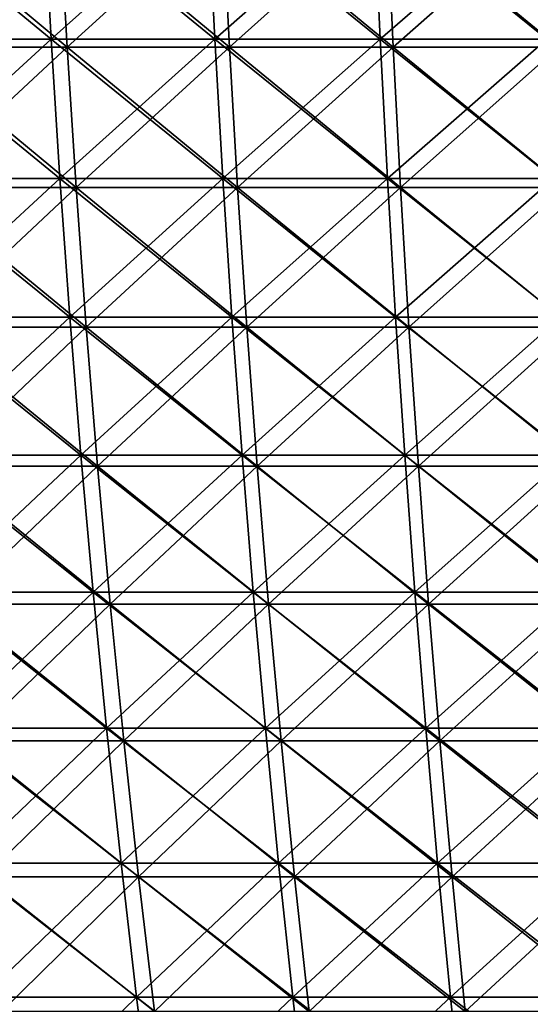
# Model space of a CAD drawing. Header units: millimetres. Extents: x -250 to 250, y 3898 to 4150.
# Tile 497 of 558: x -83 to -61, y 4064 to 4107. Entities that reach past the tile are written whole.
import ezdxf

# ---------------------------------------------------------------- set-up
doc = ezdxf.new("R2010")
doc.units = ezdxf.units.MM
doc.header["$LTSCALE"] = 5.599365
for name, color, linetype in [('2', 7, 'CONTINUOUS'), ('3', 7, 'CONTINUOUS'), ('4', 7, 'CONTINUOUS'), ('5', 7, 'CONTINUOUS')]:
    doc.layers.add(name, color=color, linetype=linetype)

msp = doc.modelspace()

# ---------------------------------------------------------------- linework, layer by layer
at = {"layer": '2', "color": 251, "linetype": 'Continuous', "true_color": 0x504f50}
for points in [[(-82.16, 4112.734, -233.154), (-88.938, 4106.581, -229.575), (-89.301, 4112.734, -230.514), (-82.16, 4112.734, -233.154)], [(-81.826, 4106.581, -232.205), (-88.938, 4106.581, -229.575), (-82.16, 4112.734, -233.154), (-81.826, 4106.581, -232.205)], [(-74.941, 4112.734, -235.574), (-81.826, 4106.581, -232.205), (-82.16, 4112.734, -233.154), (-74.941, 4112.734, -235.574)], [(-74.636, 4106.581, -234.615), (-81.826, 4106.581, -232.205), (-74.941, 4112.734, -235.574), (-74.636, 4106.581, -234.615)], [(-67.651, 4112.734, -237.77), (-74.636, 4106.581, -234.615), (-74.941, 4112.734, -235.574), (-67.651, 4112.734, -237.77)], [(-67.376, 4106.581, -236.802), (-74.636, 4106.581, -234.615), (-67.651, 4112.734, -237.77), (-67.376, 4106.581, -236.802)], [(-60.297, 4112.734, -239.741), (-67.376, 4106.581, -236.802), (-67.651, 4112.734, -237.77), (-60.297, 4112.734, -239.741)], [(-60.052, 4106.581, -238.765), (-67.376, 4106.581, -236.802), (-60.297, 4112.734, -239.741), (-60.052, 4106.581, -238.765)], [(-81.826, 4106.581, -232.205), (-88.519, 4100.455, -228.494), (-88.938, 4106.581, -229.575), (-81.826, 4106.581, -232.205)], [(-81.441, 4100.455, -231.112), (-88.519, 4100.455, -228.494), (-81.826, 4106.581, -232.205), (-81.441, 4100.455, -231.112)], [(-74.636, 4106.581, -234.615), (-81.441, 4100.455, -231.112), (-81.826, 4106.581, -232.205), (-74.636, 4106.581, -234.615)], [(-74.285, 4100.455, -233.51), (-81.441, 4100.455, -231.112), (-74.636, 4106.581, -234.615), (-74.285, 4100.455, -233.51)], [(-67.376, 4106.581, -236.802), (-74.285, 4100.455, -233.51), (-74.636, 4106.581, -234.615), (-67.376, 4106.581, -236.802)], [(-67.059, 4100.455, -235.687), (-74.285, 4100.455, -233.51), (-67.376, 4106.581, -236.802), (-67.059, 4100.455, -235.687)], [(-60.052, 4106.581, -238.765), (-67.059, 4100.455, -235.687), (-67.376, 4106.581, -236.802), (-60.052, 4106.581, -238.765)], [(-59.769, 4100.455, -237.64), (-67.059, 4100.455, -235.687), (-60.052, 4106.581, -238.765), (-59.769, 4100.455, -237.64)], [(-81.441, 4100.455, -231.112), (-88.045, 4094.359, -227.271), (-88.519, 4100.455, -228.494), (-81.441, 4100.455, -231.112)], [(-81.005, 4094.359, -229.875), (-88.045, 4094.359, -227.271), (-81.441, 4100.455, -231.112), (-81.005, 4094.359, -229.875)], [(-74.285, 4100.455, -233.51), (-81.005, 4094.359, -229.875), (-81.441, 4100.455, -231.112), (-74.285, 4100.455, -233.51)], [(-73.887, 4094.359, -232.26), (-81.005, 4094.359, -229.875), (-74.285, 4100.455, -233.51), (-73.887, 4094.359, -232.26)], [(-67.059, 4100.455, -235.687), (-73.887, 4094.359, -232.26), (-74.285, 4100.455, -233.51), (-67.059, 4100.455, -235.687)], [(-66.7, 4094.359, -234.425), (-73.887, 4094.359, -232.26), (-67.059, 4100.455, -235.687), (-66.7, 4094.359, -234.425)], [(-59.769, 4100.455, -237.64), (-66.7, 4094.359, -234.425), (-67.059, 4100.455, -235.687), (-59.769, 4100.455, -237.64)], [(-59.449, 4094.359, -236.368), (-66.7, 4094.359, -234.425), (-59.769, 4100.455, -237.64), (-59.449, 4094.359, -236.368)], [(-81.005, 4094.359, -229.875), (-87.517, 4088.298, -225.906), (-88.045, 4094.359, -227.271), (-81.005, 4094.359, -229.875)], [(-80.518, 4088.298, -228.494), (-87.517, 4088.298, -225.906), (-81.005, 4094.359, -229.875), (-80.518, 4088.298, -228.494)], [(-73.887, 4094.359, -232.26), (-80.518, 4088.298, -228.494), (-81.005, 4094.359, -229.875), (-73.887, 4094.359, -232.26)], [(-73.444, 4088.298, -230.866), (-80.518, 4088.298, -228.494), (-73.887, 4094.359, -232.26), (-73.444, 4088.298, -230.866)], [(-66.7, 4094.359, -234.425), (-73.444, 4088.298, -230.866), (-73.887, 4094.359, -232.26), (-66.7, 4094.359, -234.425)], [(-66.299, 4088.298, -233.018), (-73.444, 4088.298, -230.866), (-66.7, 4094.359, -234.425), (-66.299, 4088.298, -233.018)], [(-59.449, 4094.359, -236.368), (-66.299, 4088.298, -233.018), (-66.7, 4094.359, -234.425), (-59.449, 4094.359, -236.368)], [(-59.092, 4088.298, -234.949), (-66.299, 4088.298, -233.018), (-59.449, 4094.359, -236.368), (-59.092, 4088.298, -234.949)], [(-80.518, 4088.298, -228.494), (-86.934, 4082.276, -224.401), (-87.517, 4088.298, -225.906), (-80.518, 4088.298, -228.494)], [(-79.982, 4082.276, -226.972), (-86.934, 4082.276, -224.401), (-80.518, 4088.298, -228.494), (-79.982, 4082.276, -226.972)], [(-73.444, 4088.298, -230.866), (-79.982, 4082.276, -226.972), (-80.518, 4088.298, -228.494), (-73.444, 4088.298, -230.866)], [(-72.954, 4082.276, -229.327), (-79.982, 4082.276, -226.972), (-73.444, 4088.298, -230.866), (-72.954, 4082.276, -229.327)], [(-66.299, 4088.298, -233.018), (-72.954, 4082.276, -229.327), (-73.444, 4088.298, -230.866), (-66.299, 4088.298, -233.018)], [(-65.858, 4082.276, -231.465), (-72.954, 4082.276, -229.327), (-66.299, 4088.298, -233.018), (-65.858, 4082.276, -231.465)], [(-59.092, 4088.298, -234.949), (-65.858, 4082.276, -231.465), (-66.299, 4088.298, -233.018), (-59.092, 4088.298, -234.949)], [(-58.698, 4082.276, -233.384), (-65.858, 4082.276, -231.465), (-59.092, 4088.298, -234.949), (-58.698, 4082.276, -233.384)], [(-79.982, 4082.276, -226.972), (-86.296, 4076.295, -222.757), (-86.934, 4082.276, -224.401), (-79.982, 4082.276, -226.972)], [(-79.396, 4076.295, -225.309), (-86.296, 4076.295, -222.757), (-79.982, 4082.276, -226.972), (-79.396, 4076.295, -225.309)], [(-72.954, 4082.276, -229.327), (-79.396, 4076.295, -225.309), (-79.982, 4082.276, -226.972), (-72.954, 4082.276, -229.327)], [(-72.42, 4076.295, -227.647), (-79.396, 4076.295, -225.309), (-72.954, 4082.276, -229.327), (-72.42, 4076.295, -227.647)], [(-65.858, 4082.276, -231.465), (-72.42, 4076.295, -227.647), (-72.954, 4082.276, -229.327), (-65.858, 4082.276, -231.465)], [(-65.375, 4076.295, -229.769), (-72.42, 4076.295, -227.647), (-65.858, 4082.276, -231.465), (-65.375, 4076.295, -229.769)], [(-58.698, 4082.276, -233.384), (-65.375, 4076.295, -229.769), (-65.858, 4082.276, -231.465), (-58.698, 4082.276, -233.384)], [(-58.268, 4076.295, -231.673), (-65.375, 4076.295, -229.769), (-58.698, 4082.276, -233.384), (-58.268, 4076.295, -231.673)], [(-79.396, 4076.295, -225.309), (-85.606, 4070.361, -220.973), (-86.296, 4076.295, -222.757), (-79.396, 4076.295, -225.309)], [(-78.76, 4070.361, -223.505), (-85.606, 4070.361, -220.973), (-79.396, 4076.295, -225.309), (-78.76, 4070.361, -223.505)], [(-72.42, 4076.295, -227.647), (-78.76, 4070.361, -223.505), (-79.396, 4076.295, -225.309), (-72.42, 4076.295, -227.647)], [(-71.84, 4070.361, -225.824), (-78.76, 4070.361, -223.505), (-72.42, 4076.295, -227.647), (-71.84, 4070.361, -225.824)], [(-65.375, 4076.295, -229.769), (-71.84, 4070.361, -225.824), (-72.42, 4076.295, -227.647), (-65.375, 4076.295, -229.769)], [(-64.852, 4070.361, -227.929), (-71.84, 4070.361, -225.824), (-65.375, 4076.295, -229.769), (-64.852, 4070.361, -227.929)], [(-58.268, 4076.295, -231.673), (-64.852, 4070.361, -227.929), (-65.375, 4076.295, -229.769), (-58.268, 4076.295, -231.673)], [(-57.802, 4070.361, -229.818), (-64.852, 4070.361, -227.929), (-58.268, 4076.295, -231.673), (-57.802, 4070.361, -229.818)], [(-78.76, 4070.361, -223.505), (-84.861, 4064.476, -219.053), (-85.606, 4070.361, -220.973), (-78.76, 4070.361, -223.505)], [(-78.075, 4064.476, -221.562), (-84.861, 4064.476, -219.053), (-78.76, 4070.361, -223.505), (-78.075, 4064.476, -221.562)], [(-71.84, 4070.361, -225.824), (-78.075, 4064.476, -221.562), (-78.76, 4070.361, -223.505), (-71.84, 4070.361, -225.824)], [(-71.215, 4064.476, -223.861), (-78.075, 4064.476, -221.562), (-71.84, 4070.361, -225.824), (-71.215, 4064.476, -223.861)], [(-64.852, 4070.361, -227.929), (-71.215, 4064.476, -223.861), (-71.84, 4070.361, -225.824), (-64.852, 4070.361, -227.929)], [(-64.288, 4064.476, -225.948), (-71.215, 4064.476, -223.861), (-64.852, 4070.361, -227.929), (-64.288, 4064.476, -225.948)], [(-57.802, 4070.361, -229.818), (-64.288, 4064.476, -225.948), (-64.852, 4070.361, -227.929), (-57.802, 4070.361, -229.818)], [(-57.299, 4064.476, -227.821), (-64.288, 4064.476, -225.948), (-57.802, 4070.361, -229.818), (-57.299, 4064.476, -227.821)], [(-78.075, 4064.476, -221.562), (-84.065, 4058.644, -216.996), (-84.861, 4064.476, -219.053), (-78.075, 4064.476, -221.562)], [(-77.342, 4058.644, -219.482), (-84.065, 4058.644, -216.996), (-78.075, 4064.476, -221.562), (-77.342, 4058.644, -219.482)], [(-71.215, 4064.476, -223.861), (-77.342, 4058.644, -219.482), (-78.075, 4064.476, -221.562), (-71.215, 4064.476, -223.861)], [(-70.547, 4058.644, -221.759), (-77.342, 4058.644, -219.482), (-71.215, 4064.476, -223.861), (-70.547, 4058.644, -221.759)], [(-64.288, 4064.476, -225.948), (-70.547, 4058.644, -221.759), (-71.215, 4064.476, -223.861), (-64.288, 4064.476, -225.948)], [(-63.684, 4058.644, -223.827), (-70.547, 4058.644, -221.759), (-64.288, 4064.476, -225.948), (-63.684, 4058.644, -223.827)], [(-57.299, 4064.476, -227.821), (-63.684, 4058.644, -223.827), (-64.288, 4064.476, -225.948), (-57.299, 4064.476, -227.821)], [(-56.761, 4058.644, -225.682), (-63.684, 4058.644, -223.827), (-57.299, 4064.476, -227.821), (-56.761, 4058.644, -225.682)]]:
    msp.add_3dface(points, dxfattribs=at)
at = {"layer": '3', "color": 251, "linetype": 'Continuous', "true_color": 0x504f50}
for points in [[(-88.938, 4106.581, 229.575), (-81.826, 4106.581, 232.205), (-89.301, 4112.734, 230.514), (-88.938, 4106.581, 229.575)], [(-89.301, 4112.734, 230.514), (-81.826, 4106.581, 232.205), (-82.16, 4112.734, 233.154), (-89.301, 4112.734, 230.514)], [(-81.826, 4106.581, 232.205), (-74.636, 4106.581, 234.615), (-82.16, 4112.734, 233.154), (-81.826, 4106.581, 232.205)], [(-82.16, 4112.734, 233.154), (-74.636, 4106.581, 234.615), (-74.941, 4112.734, 235.574), (-82.16, 4112.734, 233.154)], [(-74.636, 4106.581, 234.615), (-67.376, 4106.581, 236.802), (-74.941, 4112.734, 235.574), (-74.636, 4106.581, 234.615)], [(-74.941, 4112.734, 235.574), (-67.376, 4106.581, 236.802), (-67.651, 4112.734, 237.77), (-74.941, 4112.734, 235.574)], [(-67.376, 4106.581, 236.802), (-60.052, 4106.581, 238.765), (-67.651, 4112.734, 237.77), (-67.376, 4106.581, 236.802)], [(-67.651, 4112.734, 237.77), (-60.052, 4106.581, 238.765), (-60.297, 4112.734, 239.741), (-67.651, 4112.734, 237.77)], [(-88.519, 4100.455, 228.494), (-81.441, 4100.455, 231.112), (-88.938, 4106.581, 229.575), (-88.519, 4100.455, 228.494)], [(-88.938, 4106.581, 229.575), (-81.441, 4100.455, 231.112), (-81.826, 4106.581, 232.205), (-88.938, 4106.581, 229.575)], [(-81.441, 4100.455, 231.112), (-74.285, 4100.455, 233.51), (-81.826, 4106.581, 232.205), (-81.441, 4100.455, 231.112)], [(-81.826, 4106.581, 232.205), (-74.285, 4100.455, 233.51), (-74.636, 4106.581, 234.615), (-81.826, 4106.581, 232.205)], [(-74.285, 4100.455, 233.51), (-67.059, 4100.455, 235.687), (-74.636, 4106.581, 234.615), (-74.285, 4100.455, 233.51)], [(-74.636, 4106.581, 234.615), (-67.059, 4100.455, 235.687), (-67.376, 4106.581, 236.802), (-74.636, 4106.581, 234.615)], [(-67.059, 4100.455, 235.687), (-59.769, 4100.455, 237.64), (-67.376, 4106.581, 236.802), (-67.059, 4100.455, 235.687)], [(-67.376, 4106.581, 236.802), (-59.769, 4100.455, 237.64), (-60.052, 4106.581, 238.765), (-67.376, 4106.581, 236.802)], [(-88.045, 4094.359, 227.271), (-81.005, 4094.359, 229.875), (-88.519, 4100.455, 228.494), (-88.045, 4094.359, 227.271)], [(-88.519, 4100.455, 228.494), (-81.005, 4094.359, 229.875), (-81.441, 4100.455, 231.112), (-88.519, 4100.455, 228.494)], [(-81.005, 4094.359, 229.875), (-73.887, 4094.359, 232.26), (-81.441, 4100.455, 231.112), (-81.005, 4094.359, 229.875)], [(-81.441, 4100.455, 231.112), (-73.887, 4094.359, 232.26), (-74.285, 4100.455, 233.51), (-81.441, 4100.455, 231.112)], [(-73.887, 4094.359, 232.26), (-66.7, 4094.359, 234.425), (-74.285, 4100.455, 233.51), (-73.887, 4094.359, 232.26)], [(-74.285, 4100.455, 233.51), (-66.7, 4094.359, 234.425), (-67.059, 4100.455, 235.687), (-74.285, 4100.455, 233.51)], [(-66.7, 4094.359, 234.425), (-59.449, 4094.359, 236.368), (-67.059, 4100.455, 235.687), (-66.7, 4094.359, 234.425)], [(-67.059, 4100.455, 235.687), (-59.449, 4094.359, 236.368), (-59.769, 4100.455, 237.64), (-67.059, 4100.455, 235.687)], [(-87.517, 4088.298, 225.906), (-80.518, 4088.298, 228.494), (-88.045, 4094.359, 227.271), (-87.517, 4088.298, 225.906)], [(-88.045, 4094.359, 227.271), (-80.518, 4088.298, 228.494), (-81.005, 4094.359, 229.875), (-88.045, 4094.359, 227.271)], [(-80.518, 4088.298, 228.494), (-73.444, 4088.298, 230.866), (-81.005, 4094.359, 229.875), (-80.518, 4088.298, 228.494)], [(-81.005, 4094.359, 229.875), (-73.444, 4088.298, 230.866), (-73.887, 4094.359, 232.26), (-81.005, 4094.359, 229.875)], [(-73.444, 4088.298, 230.866), (-66.299, 4088.298, 233.018), (-73.887, 4094.359, 232.26), (-73.444, 4088.298, 230.866)], [(-73.887, 4094.359, 232.26), (-66.299, 4088.298, 233.018), (-66.7, 4094.359, 234.425), (-73.887, 4094.359, 232.26)], [(-66.299, 4088.298, 233.018), (-59.092, 4088.298, 234.949), (-66.7, 4094.359, 234.425), (-66.299, 4088.298, 233.018)], [(-66.7, 4094.359, 234.425), (-59.092, 4088.298, 234.949), (-59.449, 4094.359, 236.368), (-66.7, 4094.359, 234.425)], [(-86.934, 4082.276, 224.401), (-79.982, 4082.276, 226.972), (-87.517, 4088.298, 225.906), (-86.934, 4082.276, 224.401)], [(-87.517, 4088.298, 225.906), (-79.982, 4082.276, 226.972), (-80.518, 4088.298, 228.494), (-87.517, 4088.298, 225.906)], [(-79.982, 4082.276, 226.972), (-72.954, 4082.276, 229.327), (-80.518, 4088.298, 228.494), (-79.982, 4082.276, 226.972)], [(-80.518, 4088.298, 228.494), (-72.954, 4082.276, 229.327), (-73.444, 4088.298, 230.866), (-80.518, 4088.298, 228.494)], [(-72.954, 4082.276, 229.327), (-65.858, 4082.276, 231.465), (-73.444, 4088.298, 230.866), (-72.954, 4082.276, 229.327)], [(-73.444, 4088.298, 230.866), (-65.858, 4082.276, 231.465), (-66.299, 4088.298, 233.018), (-73.444, 4088.298, 230.866)], [(-65.858, 4082.276, 231.465), (-58.698, 4082.276, 233.384), (-66.299, 4088.298, 233.018), (-65.858, 4082.276, 231.465)], [(-66.299, 4088.298, 233.018), (-58.698, 4082.276, 233.384), (-59.092, 4088.298, 234.949), (-66.299, 4088.298, 233.018)], [(-86.296, 4076.295, 222.757), (-79.396, 4076.295, 225.309), (-86.934, 4082.276, 224.401), (-86.296, 4076.295, 222.757)], [(-86.934, 4082.276, 224.401), (-79.396, 4076.295, 225.309), (-79.982, 4082.276, 226.972), (-86.934, 4082.276, 224.401)], [(-79.396, 4076.295, 225.309), (-72.42, 4076.295, 227.647), (-79.982, 4082.276, 226.972), (-79.396, 4076.295, 225.309)], [(-79.982, 4082.276, 226.972), (-72.42, 4076.295, 227.647), (-72.954, 4082.276, 229.327), (-79.982, 4082.276, 226.972)], [(-72.42, 4076.295, 227.647), (-65.375, 4076.295, 229.769), (-72.954, 4082.276, 229.327), (-72.42, 4076.295, 227.647)], [(-72.954, 4082.276, 229.327), (-65.375, 4076.295, 229.769), (-65.858, 4082.276, 231.465), (-72.954, 4082.276, 229.327)], [(-65.375, 4076.295, 229.769), (-58.268, 4076.295, 231.673), (-65.858, 4082.276, 231.465), (-65.375, 4076.295, 229.769)], [(-65.858, 4082.276, 231.465), (-58.268, 4076.295, 231.673), (-58.698, 4082.276, 233.384), (-65.858, 4082.276, 231.465)], [(-85.606, 4070.361, 220.973), (-78.76, 4070.361, 223.505), (-86.296, 4076.295, 222.757), (-85.606, 4070.361, 220.973)], [(-86.296, 4076.295, 222.757), (-78.76, 4070.361, 223.505), (-79.396, 4076.295, 225.309), (-86.296, 4076.295, 222.757)], [(-78.76, 4070.361, 223.505), (-71.84, 4070.361, 225.824), (-79.396, 4076.295, 225.309), (-78.76, 4070.361, 223.505)], [(-79.396, 4076.295, 225.309), (-71.84, 4070.361, 225.824), (-72.42, 4076.295, 227.647), (-79.396, 4076.295, 225.309)], [(-71.84, 4070.361, 225.824), (-64.852, 4070.361, 227.929), (-72.42, 4076.295, 227.647), (-71.84, 4070.361, 225.824)], [(-72.42, 4076.295, 227.647), (-64.852, 4070.361, 227.929), (-65.375, 4076.295, 229.769), (-72.42, 4076.295, 227.647)], [(-64.852, 4070.361, 227.929), (-57.802, 4070.361, 229.818), (-65.375, 4076.295, 229.769), (-64.852, 4070.361, 227.929)], [(-65.375, 4076.295, 229.769), (-57.802, 4070.361, 229.818), (-58.268, 4076.295, 231.673), (-65.375, 4076.295, 229.769)], [(-84.861, 4064.476, 219.053), (-78.075, 4064.476, 221.562), (-85.606, 4070.361, 220.973), (-84.861, 4064.476, 219.053)], [(-85.606, 4070.361, 220.973), (-78.075, 4064.476, 221.562), (-78.76, 4070.361, 223.505), (-85.606, 4070.361, 220.973)], [(-78.075, 4064.476, 221.562), (-71.215, 4064.476, 223.861), (-78.76, 4070.361, 223.505), (-78.075, 4064.476, 221.562)], [(-78.76, 4070.361, 223.505), (-71.215, 4064.476, 223.861), (-71.84, 4070.361, 225.824), (-78.76, 4070.361, 223.505)], [(-71.215, 4064.476, 223.861), (-64.288, 4064.476, 225.948), (-71.84, 4070.361, 225.824), (-71.215, 4064.476, 223.861)], [(-71.84, 4070.361, 225.824), (-64.288, 4064.476, 225.948), (-64.852, 4070.361, 227.929), (-71.84, 4070.361, 225.824)], [(-64.288, 4064.476, 225.948), (-57.299, 4064.476, 227.821), (-64.852, 4070.361, 227.929), (-64.288, 4064.476, 225.948)], [(-64.852, 4070.361, 227.929), (-57.299, 4064.476, 227.821), (-57.802, 4070.361, 229.818), (-64.852, 4070.361, 227.929)], [(-84.065, 4058.644, 216.996), (-77.342, 4058.644, 219.482), (-84.861, 4064.476, 219.053), (-84.065, 4058.644, 216.996)], [(-84.861, 4064.476, 219.053), (-77.342, 4058.644, 219.482), (-78.075, 4064.476, 221.562), (-84.861, 4064.476, 219.053)], [(-77.342, 4058.644, 219.482), (-70.547, 4058.644, 221.759), (-78.075, 4064.476, 221.562), (-77.342, 4058.644, 219.482)], [(-78.075, 4064.476, 221.562), (-70.547, 4058.644, 221.759), (-71.215, 4064.476, 223.861), (-78.075, 4064.476, 221.562)], [(-70.547, 4058.644, 221.759), (-63.684, 4058.644, 223.827), (-71.215, 4064.476, 223.861), (-70.547, 4058.644, 221.759)], [(-71.215, 4064.476, 223.861), (-63.684, 4058.644, 223.827), (-64.288, 4064.476, 225.948), (-71.215, 4064.476, 223.861)], [(-63.684, 4058.644, 223.827), (-56.761, 4058.644, 225.682), (-64.288, 4064.476, 225.948), (-63.684, 4058.644, 223.827)], [(-64.288, 4064.476, 225.948), (-56.761, 4058.644, 225.682), (-57.299, 4064.476, 227.821), (-64.288, 4064.476, 225.948)]]:
    msp.add_3dface(points, dxfattribs=at)
at = {"layer": '4', "color": 155, "linetype": 'Continuous', "true_color": 0x4a708c}
for points in [[(-81.473, 4112.436, 231.204), (-88.182, 4106.235, 227.624), (-88.554, 4112.436, 228.585), (-81.473, 4112.436, 231.204)], [(-81.13, 4106.235, 230.231), (-88.182, 4106.235, 227.624), (-81.473, 4112.436, 231.204), (-81.13, 4106.235, 230.231)], [(-74.314, 4112.436, 233.603), (-81.13, 4106.235, 230.231), (-81.473, 4112.436, 231.204), (-74.314, 4112.436, 233.603)], [(-74.002, 4106.235, 232.621), (-81.13, 4106.235, 230.231), (-74.314, 4112.436, 233.603), (-74.002, 4106.235, 232.621)], [(-67.085, 4112.436, 235.781), (-74.002, 4106.235, 232.621), (-74.314, 4112.436, 233.603), (-67.085, 4112.436, 235.781)], [(-66.803, 4106.235, 234.789), (-74.002, 4106.235, 232.621), (-67.085, 4112.436, 235.781), (-66.803, 4106.235, 234.789)], [(-59.793, 4112.436, 237.735), (-66.803, 4106.235, 234.789), (-67.085, 4112.436, 235.781), (-59.793, 4112.436, 237.735)], [(-59.541, 4106.235, 236.735), (-66.803, 4106.235, 234.789), (-59.793, 4112.436, 237.735), (-59.541, 4106.235, 236.735)], [(-81.13, 4106.235, 230.231), (-87.753, 4100.063, 226.516), (-88.182, 4106.235, 227.624), (-81.13, 4106.235, 230.231)], [(-80.736, 4100.063, 229.111), (-87.753, 4100.063, 226.516), (-81.13, 4106.235, 230.231), (-80.736, 4100.063, 229.111)], [(-74.002, 4106.235, 232.621), (-80.736, 4100.063, 229.111), (-81.13, 4106.235, 230.231), (-74.002, 4106.235, 232.621)], [(-73.642, 4100.063, 231.489), (-80.736, 4100.063, 229.111), (-74.002, 4106.235, 232.621), (-73.642, 4100.063, 231.489)], [(-66.803, 4106.235, 234.789), (-73.642, 4100.063, 231.489), (-74.002, 4106.235, 232.621), (-66.803, 4106.235, 234.789)], [(-66.478, 4100.063, 233.647), (-73.642, 4100.063, 231.489), (-66.803, 4106.235, 234.789), (-66.478, 4100.063, 233.647)], [(-59.541, 4106.235, 236.735), (-66.478, 4100.063, 233.647), (-66.803, 4106.235, 234.789), (-59.541, 4106.235, 236.735)], [(-59.252, 4100.063, 235.583), (-66.478, 4100.063, 233.647), (-59.541, 4106.235, 236.735), (-59.252, 4100.063, 235.583)], [(-80.736, 4100.063, 229.111), (-87.268, 4093.922, 225.264), (-87.753, 4100.063, 226.516), (-80.736, 4100.063, 229.111)], [(-80.289, 4093.922, 227.844), (-87.268, 4093.922, 225.264), (-80.736, 4100.063, 229.111), (-80.289, 4093.922, 227.844)], [(-73.642, 4100.063, 231.489), (-80.289, 4093.922, 227.844), (-80.736, 4100.063, 229.111), (-73.642, 4100.063, 231.489)], [(-73.235, 4093.922, 230.209), (-80.289, 4093.922, 227.844), (-73.642, 4100.063, 231.489), (-73.235, 4093.922, 230.209)], [(-66.478, 4100.063, 233.647), (-73.235, 4093.922, 230.209), (-73.642, 4100.063, 231.489), (-66.478, 4100.063, 233.647)], [(-66.111, 4093.922, 232.355), (-73.235, 4093.922, 230.209), (-66.478, 4100.063, 233.647), (-66.111, 4093.922, 232.355)], [(-59.252, 4100.063, 235.583), (-66.111, 4093.922, 232.355), (-66.478, 4100.063, 233.647), (-59.252, 4100.063, 235.583)], [(-58.924, 4093.922, 234.28), (-66.111, 4093.922, 232.355), (-59.252, 4100.063, 235.583), (-58.924, 4093.922, 234.28)], [(-80.289, 4093.922, 227.844), (-86.726, 4087.818, 223.866), (-87.268, 4093.922, 225.264), (-80.289, 4093.922, 227.844)], [(-79.791, 4087.818, 226.431), (-86.726, 4087.818, 223.866), (-80.289, 4093.922, 227.844), (-79.791, 4087.818, 226.431)], [(-73.235, 4093.922, 230.209), (-79.791, 4087.818, 226.431), (-80.289, 4093.922, 227.844), (-73.235, 4093.922, 230.209)], [(-72.78, 4087.818, 228.78), (-79.791, 4087.818, 226.431), (-73.235, 4093.922, 230.209), (-72.78, 4087.818, 228.78)], [(-66.111, 4093.922, 232.355), (-72.78, 4087.818, 228.78), (-73.235, 4093.922, 230.209), (-66.111, 4093.922, 232.355)], [(-65.7, 4087.818, 230.913), (-72.78, 4087.818, 228.78), (-66.111, 4093.922, 232.355), (-65.7, 4087.818, 230.913)], [(-58.924, 4093.922, 234.28), (-65.7, 4087.818, 230.913), (-66.111, 4093.922, 232.355), (-58.924, 4093.922, 234.28)], [(-58.558, 4087.818, 232.827), (-65.7, 4087.818, 230.913), (-58.924, 4093.922, 234.28), (-58.558, 4087.818, 232.827)], [(-79.791, 4087.818, 226.431), (-86.129, 4081.754, 222.325), (-86.726, 4087.818, 223.866), (-79.791, 4087.818, 226.431)], [(-79.242, 4081.754, 224.871), (-86.129, 4081.754, 222.325), (-79.791, 4087.818, 226.431), (-79.242, 4081.754, 224.871)], [(-72.78, 4087.818, 228.78), (-79.242, 4081.754, 224.871), (-79.791, 4087.818, 226.431), (-72.78, 4087.818, 228.78)], [(-72.279, 4081.754, 227.205), (-79.242, 4081.754, 224.871), (-72.78, 4087.818, 228.78), (-72.279, 4081.754, 227.205)], [(-65.7, 4087.818, 230.913), (-72.279, 4081.754, 227.205), (-72.78, 4087.818, 228.78), (-65.7, 4087.818, 230.913)], [(-65.248, 4081.754, 229.323), (-72.279, 4081.754, 227.205), (-65.7, 4087.818, 230.913), (-65.248, 4081.754, 229.323)], [(-58.558, 4087.818, 232.827), (-65.248, 4081.754, 229.323), (-65.7, 4087.818, 230.913), (-58.558, 4087.818, 232.827)], [(-58.155, 4081.754, 231.224), (-65.248, 4081.754, 229.323), (-58.558, 4087.818, 232.827), (-58.155, 4081.754, 231.224)], [(-79.242, 4081.754, 224.871), (-85.477, 4075.733, 220.64), (-86.129, 4081.754, 222.325), (-79.242, 4081.754, 224.871)], [(-78.641, 4075.733, 223.168), (-85.477, 4075.733, 220.64), (-79.242, 4081.754, 224.871), (-78.641, 4075.733, 223.168)], [(-72.279, 4081.754, 227.205), (-78.641, 4075.733, 223.168), (-79.242, 4081.754, 224.871), (-72.279, 4081.754, 227.205)], [(-71.732, 4075.733, 225.484), (-78.641, 4075.733, 223.168), (-72.279, 4081.754, 227.205), (-71.732, 4075.733, 225.484)], [(-65.248, 4081.754, 229.323), (-71.732, 4075.733, 225.484), (-72.279, 4081.754, 227.205), (-65.248, 4081.754, 229.323)], [(-64.754, 4075.733, 227.586), (-71.732, 4075.733, 225.484), (-65.248, 4081.754, 229.323), (-64.754, 4075.733, 227.586)], [(-58.155, 4081.754, 231.224), (-64.754, 4075.733, 227.586), (-65.248, 4081.754, 229.323), (-58.155, 4081.754, 231.224)], [(-57.715, 4075.733, 229.472), (-64.754, 4075.733, 227.586), (-58.155, 4081.754, 231.224), (-57.715, 4075.733, 229.472)], [(-78.641, 4075.733, 223.168), (-84.769, 4069.76, 218.814), (-85.477, 4075.733, 220.64), (-78.641, 4075.733, 223.168)], [(-77.991, 4069.76, 221.321), (-84.769, 4069.76, 218.814), (-78.641, 4075.733, 223.168), (-77.991, 4069.76, 221.321)], [(-71.732, 4075.733, 225.484), (-77.991, 4069.76, 221.321), (-78.641, 4075.733, 223.168), (-71.732, 4075.733, 225.484)], [(-71.138, 4069.76, 223.618), (-77.991, 4069.76, 221.321), (-71.732, 4075.733, 225.484), (-71.138, 4069.76, 223.618)], [(-64.754, 4075.733, 227.586), (-71.138, 4069.76, 223.618), (-71.732, 4075.733, 225.484), (-64.754, 4075.733, 227.586)], [(-64.218, 4069.76, 225.702), (-71.138, 4069.76, 223.618), (-64.754, 4075.733, 227.586), (-64.218, 4069.76, 225.702)], [(-57.715, 4075.733, 229.472), (-64.218, 4069.76, 225.702), (-64.754, 4075.733, 227.586), (-57.715, 4075.733, 229.472)], [(-57.237, 4069.76, 227.573), (-64.218, 4069.76, 225.702), (-57.715, 4075.733, 229.472), (-57.237, 4069.76, 227.573)], [(-77.991, 4069.76, 221.321), (-84.007, 4063.839, 216.848), (-84.769, 4069.76, 218.814), (-77.991, 4069.76, 221.321)], [(-77.29, 4063.839, 219.332), (-84.007, 4063.839, 216.848), (-77.991, 4069.76, 221.321), (-77.29, 4063.839, 219.332)], [(-71.138, 4069.76, 223.618), (-77.29, 4063.839, 219.332), (-77.991, 4069.76, 221.321), (-71.138, 4069.76, 223.618)], [(-70.499, 4063.839, 221.608), (-77.29, 4063.839, 219.332), (-71.138, 4069.76, 223.618), (-70.499, 4063.839, 221.608)], [(-64.218, 4069.76, 225.702), (-70.499, 4063.839, 221.608), (-71.138, 4069.76, 223.618), (-64.218, 4069.76, 225.702)], [(-63.641, 4063.839, 223.674), (-70.499, 4063.839, 221.608), (-64.218, 4069.76, 225.702), (-63.641, 4063.839, 223.674)], [(-57.237, 4069.76, 227.573), (-63.641, 4063.839, 223.674), (-64.218, 4069.76, 225.702), (-57.237, 4069.76, 227.573)], [(-56.723, 4063.839, 225.528), (-63.641, 4063.839, 223.674), (-57.237, 4069.76, 227.573), (-56.723, 4063.839, 225.528)]]:
    msp.add_3dface(points, dxfattribs=at)
at = {"layer": '5', "color": 155, "linetype": 'Continuous', "true_color": 0x4a708c}
for points in [[(-88.182, 4106.235, -227.624), (-81.13, 4106.235, -230.231), (-88.554, 4112.436, -228.585), (-88.182, 4106.235, -227.624)], [(-88.554, 4112.436, -228.585), (-81.13, 4106.235, -230.231), (-81.473, 4112.436, -231.204), (-88.554, 4112.436, -228.585)], [(-81.13, 4106.235, -230.231), (-74.002, 4106.235, -232.621), (-81.473, 4112.436, -231.204), (-81.13, 4106.235, -230.231)], [(-81.473, 4112.436, -231.204), (-74.002, 4106.235, -232.621), (-74.314, 4112.436, -233.603), (-81.473, 4112.436, -231.204)], [(-74.002, 4106.235, -232.621), (-66.803, 4106.235, -234.789), (-74.314, 4112.436, -233.603), (-74.002, 4106.235, -232.621)], [(-74.314, 4112.436, -233.603), (-66.803, 4106.235, -234.789), (-67.085, 4112.436, -235.781), (-74.314, 4112.436, -233.603)], [(-66.803, 4106.235, -234.789), (-59.541, 4106.235, -236.735), (-67.085, 4112.436, -235.781), (-66.803, 4106.235, -234.789)], [(-67.085, 4112.436, -235.781), (-59.541, 4106.235, -236.735), (-59.793, 4112.436, -237.735), (-67.085, 4112.436, -235.781)], [(-87.753, 4100.063, -226.516), (-80.736, 4100.063, -229.111), (-88.182, 4106.235, -227.624), (-87.753, 4100.063, -226.516)], [(-88.182, 4106.235, -227.624), (-80.736, 4100.063, -229.111), (-81.13, 4106.235, -230.231), (-88.182, 4106.235, -227.624)], [(-80.736, 4100.063, -229.111), (-73.642, 4100.063, -231.489), (-81.13, 4106.235, -230.231), (-80.736, 4100.063, -229.111)], [(-81.13, 4106.235, -230.231), (-73.642, 4100.063, -231.489), (-74.002, 4106.235, -232.621), (-81.13, 4106.235, -230.231)], [(-73.642, 4100.063, -231.489), (-66.478, 4100.063, -233.647), (-74.002, 4106.235, -232.621), (-73.642, 4100.063, -231.489)], [(-74.002, 4106.235, -232.621), (-66.478, 4100.063, -233.647), (-66.803, 4106.235, -234.789), (-74.002, 4106.235, -232.621)], [(-66.478, 4100.063, -233.647), (-59.252, 4100.063, -235.583), (-66.803, 4106.235, -234.789), (-66.478, 4100.063, -233.647)], [(-66.803, 4106.235, -234.789), (-59.252, 4100.063, -235.583), (-59.541, 4106.235, -236.735), (-66.803, 4106.235, -234.789)], [(-87.268, 4093.922, -225.264), (-80.289, 4093.922, -227.844), (-87.753, 4100.063, -226.516), (-87.268, 4093.922, -225.264)], [(-87.753, 4100.063, -226.516), (-80.289, 4093.922, -227.844), (-80.736, 4100.063, -229.111), (-87.753, 4100.063, -226.516)], [(-80.289, 4093.922, -227.844), (-73.235, 4093.922, -230.209), (-80.736, 4100.063, -229.111), (-80.289, 4093.922, -227.844)], [(-80.736, 4100.063, -229.111), (-73.235, 4093.922, -230.209), (-73.642, 4100.063, -231.489), (-80.736, 4100.063, -229.111)], [(-73.235, 4093.922, -230.209), (-66.111, 4093.922, -232.355), (-73.642, 4100.063, -231.489), (-73.235, 4093.922, -230.209)], [(-73.642, 4100.063, -231.489), (-66.111, 4093.922, -232.355), (-66.478, 4100.063, -233.647), (-73.642, 4100.063, -231.489)], [(-66.111, 4093.922, -232.355), (-58.924, 4093.922, -234.28), (-66.478, 4100.063, -233.647), (-66.111, 4093.922, -232.355)], [(-66.478, 4100.063, -233.647), (-58.924, 4093.922, -234.28), (-59.252, 4100.063, -235.583), (-66.478, 4100.063, -233.647)], [(-86.726, 4087.818, -223.866), (-79.791, 4087.818, -226.431), (-87.268, 4093.922, -225.264), (-86.726, 4087.818, -223.866)], [(-87.268, 4093.922, -225.264), (-79.791, 4087.818, -226.431), (-80.289, 4093.922, -227.844), (-87.268, 4093.922, -225.264)], [(-79.791, 4087.818, -226.431), (-72.78, 4087.818, -228.78), (-80.289, 4093.922, -227.844), (-79.791, 4087.818, -226.431)], [(-80.289, 4093.922, -227.844), (-72.78, 4087.818, -228.78), (-73.235, 4093.922, -230.209), (-80.289, 4093.922, -227.844)], [(-72.78, 4087.818, -228.78), (-65.7, 4087.818, -230.913), (-73.235, 4093.922, -230.209), (-72.78, 4087.818, -228.78)], [(-73.235, 4093.922, -230.209), (-65.7, 4087.818, -230.913), (-66.111, 4093.922, -232.355), (-73.235, 4093.922, -230.209)], [(-65.7, 4087.818, -230.913), (-58.558, 4087.818, -232.827), (-66.111, 4093.922, -232.355), (-65.7, 4087.818, -230.913)], [(-66.111, 4093.922, -232.355), (-58.558, 4087.818, -232.827), (-58.924, 4093.922, -234.28), (-66.111, 4093.922, -232.355)], [(-86.129, 4081.754, -222.325), (-79.242, 4081.754, -224.871), (-86.726, 4087.818, -223.866), (-86.129, 4081.754, -222.325)], [(-86.726, 4087.818, -223.866), (-79.242, 4081.754, -224.871), (-79.791, 4087.818, -226.431), (-86.726, 4087.818, -223.866)], [(-79.242, 4081.754, -224.871), (-72.279, 4081.754, -227.205), (-79.791, 4087.818, -226.431), (-79.242, 4081.754, -224.871)], [(-79.791, 4087.818, -226.431), (-72.279, 4081.754, -227.205), (-72.78, 4087.818, -228.78), (-79.791, 4087.818, -226.431)], [(-72.279, 4081.754, -227.205), (-65.248, 4081.754, -229.323), (-72.78, 4087.818, -228.78), (-72.279, 4081.754, -227.205)], [(-72.78, 4087.818, -228.78), (-65.248, 4081.754, -229.323), (-65.7, 4087.818, -230.913), (-72.78, 4087.818, -228.78)], [(-65.248, 4081.754, -229.323), (-58.155, 4081.754, -231.224), (-65.7, 4087.818, -230.913), (-65.248, 4081.754, -229.323)], [(-65.7, 4087.818, -230.913), (-58.155, 4081.754, -231.224), (-58.558, 4087.818, -232.827), (-65.7, 4087.818, -230.913)], [(-85.477, 4075.733, -220.64), (-78.641, 4075.733, -223.168), (-86.129, 4081.754, -222.325), (-85.477, 4075.733, -220.64)], [(-86.129, 4081.754, -222.325), (-78.641, 4075.733, -223.168), (-79.242, 4081.754, -224.871), (-86.129, 4081.754, -222.325)], [(-78.641, 4075.733, -223.168), (-71.732, 4075.733, -225.484), (-79.242, 4081.754, -224.871), (-78.641, 4075.733, -223.168)], [(-79.242, 4081.754, -224.871), (-71.732, 4075.733, -225.484), (-72.279, 4081.754, -227.205), (-79.242, 4081.754, -224.871)], [(-71.732, 4075.733, -225.484), (-64.754, 4075.733, -227.586), (-72.279, 4081.754, -227.205), (-71.732, 4075.733, -225.484)], [(-72.279, 4081.754, -227.205), (-64.754, 4075.733, -227.586), (-65.248, 4081.754, -229.323), (-72.279, 4081.754, -227.205)], [(-64.754, 4075.733, -227.586), (-57.715, 4075.733, -229.472), (-65.248, 4081.754, -229.323), (-64.754, 4075.733, -227.586)], [(-65.248, 4081.754, -229.323), (-57.715, 4075.733, -229.472), (-58.155, 4081.754, -231.224), (-65.248, 4081.754, -229.323)], [(-84.769, 4069.76, -218.814), (-77.991, 4069.76, -221.321), (-85.477, 4075.733, -220.64), (-84.769, 4069.76, -218.814)], [(-85.477, 4075.733, -220.64), (-77.991, 4069.76, -221.321), (-78.641, 4075.733, -223.168), (-85.477, 4075.733, -220.64)], [(-77.991, 4069.76, -221.321), (-71.138, 4069.76, -223.618), (-78.641, 4075.733, -223.168), (-77.991, 4069.76, -221.321)], [(-78.641, 4075.733, -223.168), (-71.138, 4069.76, -223.618), (-71.732, 4075.733, -225.484), (-78.641, 4075.733, -223.168)], [(-71.138, 4069.76, -223.618), (-64.218, 4069.76, -225.702), (-71.732, 4075.733, -225.484), (-71.138, 4069.76, -223.618)], [(-71.732, 4075.733, -225.484), (-64.218, 4069.76, -225.702), (-64.754, 4075.733, -227.586), (-71.732, 4075.733, -225.484)], [(-64.218, 4069.76, -225.702), (-57.237, 4069.76, -227.573), (-64.754, 4075.733, -227.586), (-64.218, 4069.76, -225.702)], [(-64.754, 4075.733, -227.586), (-57.237, 4069.76, -227.573), (-57.715, 4075.733, -229.472), (-64.754, 4075.733, -227.586)], [(-84.007, 4063.839, -216.848), (-77.29, 4063.839, -219.332), (-84.769, 4069.76, -218.814), (-84.007, 4063.839, -216.848)], [(-84.769, 4069.76, -218.814), (-77.29, 4063.839, -219.332), (-77.991, 4069.76, -221.321), (-84.769, 4069.76, -218.814)], [(-77.29, 4063.839, -219.332), (-70.499, 4063.839, -221.608), (-77.991, 4069.76, -221.321), (-77.29, 4063.839, -219.332)], [(-77.991, 4069.76, -221.321), (-70.499, 4063.839, -221.608), (-71.138, 4069.76, -223.618), (-77.991, 4069.76, -221.321)], [(-70.499, 4063.839, -221.608), (-63.641, 4063.839, -223.674), (-71.138, 4069.76, -223.618), (-70.499, 4063.839, -221.608)], [(-71.138, 4069.76, -223.618), (-63.641, 4063.839, -223.674), (-64.218, 4069.76, -225.702), (-71.138, 4069.76, -223.618)], [(-63.641, 4063.839, -223.674), (-56.723, 4063.839, -225.528), (-64.218, 4069.76, -225.702), (-63.641, 4063.839, -223.674)], [(-64.218, 4069.76, -225.702), (-56.723, 4063.839, -225.528), (-57.237, 4069.76, -227.573), (-64.218, 4069.76, -225.702)]]:
    msp.add_3dface(points, dxfattribs=at)

doc.saveas('drawing.dxf')
